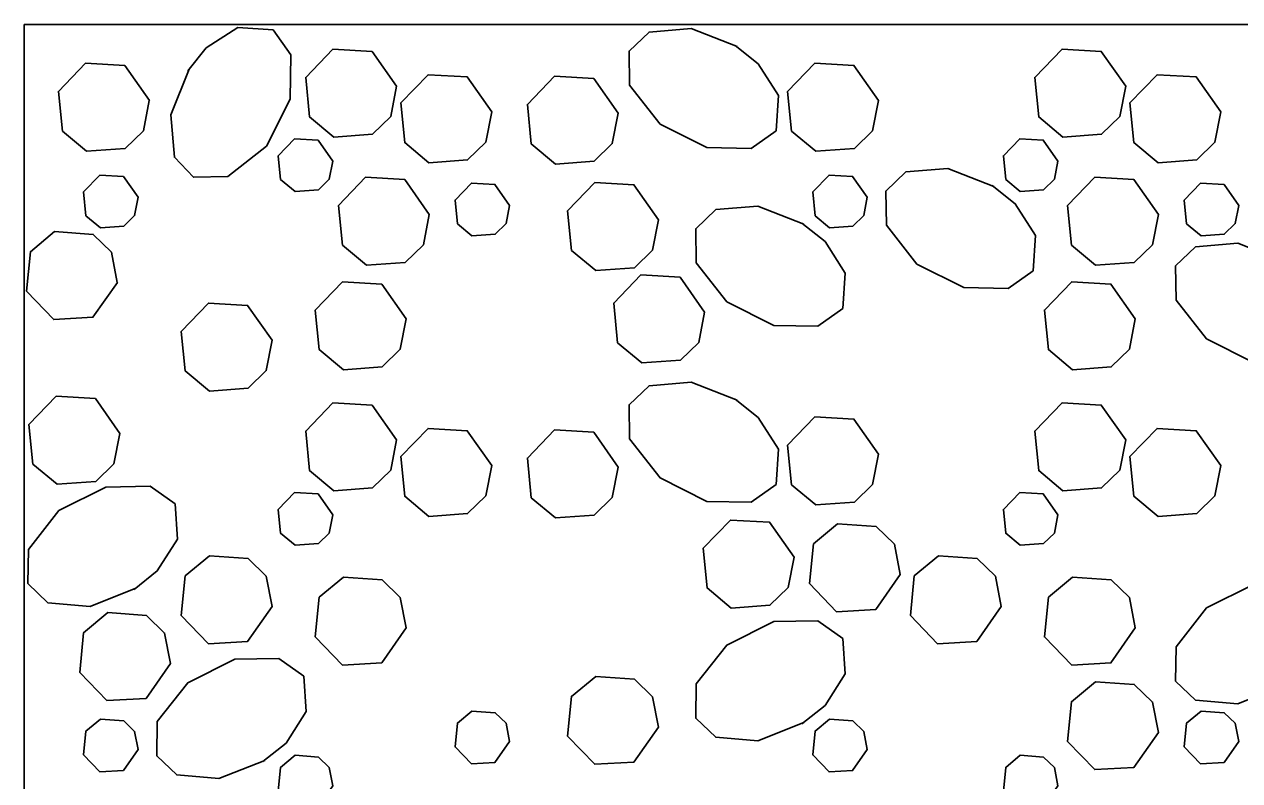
# Model space of a CAD drawing. Extents: x 638653 to 642302, y 298557 to 300414.
# Drawn here: x 638758.48 to 638785.13, y 299337.17 to 299353.75 of the extents above; entities that cross this region are included whole.
import ezdxf

# ---------------------------------------------------------------- set-up
doc = ezdxf.new("R2010")
doc.units = 0
doc.layers.add('1', color=7, linetype='Continuous')

msp = doc.modelspace()

# ---------------------------------------------------------------- linework, layer by layer
at = {"layer": '1'}
for p in [(638807.46, 299353.749), (638758.478, 299308.19)]:
    msp.add_line(p, (638758.478, 299353.749), dxfattribs=at)
for points in [[(638762.09, 299352.768), (638761.691, 299351.762), (638761.771, 299350.837), (638762.188, 299350.398), (638762.938, 299350.412), (638763.791, 299351.079), (638764.305, 299352.109), (638764.323, 299353.08), (638763.934, 299353.627), (638763.161, 299353.679), (638762.469, 299353.235), (638762.064, 299352.727)], [(638774.109, 299353.262), (638773.103, 299353.661), (638772.179, 299353.581), (638771.74, 299353.164), (638771.754, 299352.414), (638772.42, 299351.562), (638773.45, 299351.046), (638774.422, 299351.029), (638774.968, 299351.418), (638775.02, 299352.191), (638774.576, 299352.883), (638774.068, 299353.288)], [(638766.643, 299352.392), (638766.105, 299353.157), (638765.246, 299353.206), (638764.649, 299352.587), (638764.736, 299351.72), (638765.266, 299351.278), (638766.114, 299351.34), (638766.513, 299351.727), (638766.642, 299352.392)], [(638782.634, 299352.392), (638782.096, 299353.157), (638781.237, 299353.206), (638780.64, 299352.587), (638780.726, 299351.72), (638781.257, 299351.278), (638782.105, 299351.34), (638782.504, 299351.727), (638782.633, 299352.392)], [(638761.22, 299352.083), (638760.682, 299352.848), (638759.823, 299352.897), (638759.226, 299352.278), (638759.313, 299351.411), (638759.843, 299350.97), (638760.691, 299351.031), (638761.09, 299351.418), (638761.219, 299352.083)], [(638777.211, 299352.083), (638776.673, 299352.848), (638775.814, 299352.897), (638775.217, 299352.278), (638775.304, 299351.411), (638775.834, 299350.97), (638776.682, 299351.031), (638777.081, 299351.418), (638777.21, 299352.083)], [(638768.729, 299351.831), (638768.191, 299352.596), (638767.332, 299352.645), (638766.735, 299352.026), (638766.822, 299351.158), (638767.352, 299350.717), (638768.2, 299350.779), (638768.599, 299351.166), (638768.728, 299351.83)], [(638771.504, 299351.799), (638770.966, 299352.564), (638770.107, 299352.613), (638769.51, 299351.994), (638769.596, 299351.127), (638770.127, 299350.686), (638770.975, 299350.747), (638771.374, 299351.134), (638771.503, 299351.799)], [(638784.72, 299351.831), (638784.182, 299352.596), (638783.323, 299352.645), (638782.726, 299352.026), (638782.812, 299351.158), (638783.343, 299350.717), (638784.191, 299350.779), (638784.59, 299351.166), (638784.719, 299351.83)], [(638765.244, 299350.752), (638764.921, 299351.211), (638764.406, 299351.24), (638764.047, 299350.869), (638764.099, 299350.349), (638764.417, 299350.084), (638764.927, 299350.121), (638765.166, 299350.353), (638765.243, 299350.751)], [(638781.147, 299350.752), (638780.824, 299351.211), (638780.309, 299351.24), (638779.951, 299350.869), (638780.003, 299350.349), (638780.321, 299350.084), (638780.83, 299350.121), (638781.069, 299350.353), (638781.147, 299350.751)], [(638779.742, 299350.194), (638778.735, 299350.593), (638777.811, 299350.514), (638777.372, 299350.096), (638777.386, 299349.346), (638778.052, 299348.494), (638779.083, 299347.978), (638780.054, 299347.962), (638780.6, 299348.35), (638780.652, 299349.123), (638780.209, 299349.815), (638779.701, 299350.22)], [(638760.975, 299349.958), (638760.652, 299350.417), (638760.137, 299350.446), (638759.779, 299350.075), (638759.83, 299349.554), (638760.149, 299349.29), (638760.658, 299349.326), (638760.897, 299349.559), (638760.974, 299349.958)], [(638767.36, 299349.583), (638766.822, 299350.348), (638765.963, 299350.397), (638765.366, 299349.778), (638765.453, 299348.911), (638765.983, 299348.47), (638766.831, 299348.531), (638767.23, 299348.918), (638767.359, 299349.583)], [(638769.122, 299349.781), (638768.8, 299350.24), (638768.284, 299350.27), (638767.926, 299349.898), (638767.978, 299349.378), (638768.296, 299349.113), (638768.805, 299349.15), (638769.044, 299349.382), (638769.122, 299349.781)], [(638772.386, 299349.466), (638771.848, 299350.232), (638770.989, 299350.281), (638770.392, 299349.662), (638770.478, 299348.794), (638771.009, 299348.353), (638771.857, 299348.415), (638772.256, 299348.802), (638772.385, 299349.466)], [(638776.966, 299349.958), (638776.643, 299350.417), (638776.128, 299350.446), (638775.77, 299350.075), (638775.821, 299349.554), (638776.14, 299349.29), (638776.648, 299349.326), (638776.888, 299349.559), (638776.965, 299349.958)], [(638783.35, 299349.583), (638782.813, 299350.348), (638781.954, 299350.397), (638781.357, 299349.778), (638781.444, 299348.911), (638781.974, 299348.47), (638782.822, 299348.531), (638783.221, 299348.918), (638783.35, 299349.583)], [(638785.113, 299349.781), (638784.79, 299350.24), (638784.275, 299350.27), (638783.917, 299349.898), (638783.969, 299349.378), (638784.287, 299349.113), (638784.796, 299349.15), (638785.035, 299349.382), (638785.113, 299349.781)], [(638775.572, 299349.368), (638774.566, 299349.767), (638773.642, 299349.688), (638773.202, 299349.27), (638773.216, 299348.52), (638773.883, 299347.668), (638774.913, 299347.152), (638775.884, 299347.136), (638776.431, 299347.524), (638776.483, 299348.297), (638776.039, 299348.989), (638775.531, 299349.394)], [(638760.519, 299348.093), (638759.981, 299347.328), (638759.122, 299347.279), (638758.526, 299347.898), (638758.612, 299348.765), (638759.142, 299349.206), (638759.99, 299349.145), (638760.389, 299348.758), (638760.518, 299348.093)], [(638786.097, 299348.555), (638785.091, 299348.954), (638784.166, 299348.874), (638783.727, 299348.456), (638783.741, 299347.706), (638784.408, 299346.854), (638785.438, 299346.339), (638786.409, 299346.322), (638786.956, 299346.71), (638787.008, 299347.484), (638786.564, 299348.176), (638786.056, 299348.581)], [(638766.854, 299347.292), (638766.316, 299348.058), (638765.457, 299348.106), (638764.86, 299347.488), (638764.947, 299346.62), (638765.477, 299346.179), (638766.325, 299346.24), (638766.724, 299346.627), (638766.853, 299347.292)], [(638773.398, 299347.442), (638772.86, 299348.208), (638772.001, 299348.257), (638771.404, 299347.638), (638771.49, 299346.77), (638772.021, 299346.329), (638772.869, 299346.391), (638773.268, 299346.778), (638773.397, 299347.442)], [(638782.844, 299347.292), (638782.307, 299348.058), (638781.448, 299348.106), (638780.851, 299347.488), (638780.938, 299346.62), (638781.468, 299346.179), (638782.316, 299346.24), (638782.714, 299346.627), (638782.844, 299347.292)], [(638763.913, 299346.824), (638763.376, 299347.589), (638762.517, 299347.638), (638761.92, 299347.019), (638762.006, 299346.152), (638762.537, 299345.71), (638763.384, 299345.772), (638763.783, 299346.159), (638763.913, 299346.824)], [(638774.109, 299345.51), (638773.103, 299345.909), (638772.179, 299345.829), (638771.74, 299345.411), (638771.754, 299344.661), (638772.42, 299343.809), (638773.45, 299343.294), (638774.422, 299343.277), (638774.968, 299343.665), (638775.02, 299344.439), (638774.576, 299345.131), (638774.068, 299345.536)], [(638760.574, 299344.784), (638760.036, 299345.549), (638759.177, 299345.598), (638758.58, 299344.979), (638758.666, 299344.112), (638759.197, 299343.67), (638760.045, 299343.732), (638760.444, 299344.118), (638760.573, 299344.784)], [(638766.643, 299344.639), (638766.105, 299345.405), (638765.246, 299345.454), (638764.649, 299344.835), (638764.736, 299343.967), (638765.266, 299343.526), (638766.114, 299343.588), (638766.513, 299343.975), (638766.642, 299344.639)], [(638782.634, 299344.639), (638782.096, 299345.405), (638781.237, 299345.454), (638780.64, 299344.835), (638780.726, 299343.967), (638781.257, 299343.526), (638782.105, 299343.588), (638782.504, 299343.975), (638782.633, 299344.639)], [(638777.211, 299344.331), (638776.673, 299345.096), (638775.814, 299345.145), (638775.217, 299344.526), (638775.304, 299343.659), (638775.834, 299343.217), (638776.682, 299343.279), (638777.081, 299343.665), (638777.21, 299344.331)], [(638768.729, 299344.079), (638768.191, 299344.843), (638767.332, 299344.893), (638766.735, 299344.274), (638766.822, 299343.406), (638767.352, 299342.965), (638768.2, 299343.027), (638768.599, 299343.413), (638768.728, 299344.078)], [(638771.504, 299344.047), (638770.966, 299344.812), (638770.107, 299344.861), (638769.51, 299344.242), (638769.596, 299343.375), (638770.127, 299342.933), (638770.975, 299342.995), (638771.374, 299343.382), (638771.503, 299344.047)], [(638784.72, 299344.079), (638784.182, 299344.843), (638783.323, 299344.893), (638782.726, 299344.274), (638782.812, 299343.406), (638783.343, 299342.965), (638784.191, 299343.027), (638784.59, 299343.413), (638784.719, 299344.078)], [(638760.927, 299341.392), (638759.921, 299340.993), (638758.996, 299341.073), (638758.557, 299341.491), (638758.571, 299342.241), (638759.238, 299343.093), (638760.268, 299343.608), (638761.239, 299343.625), (638761.786, 299343.237), (638761.837, 299342.463), (638761.394, 299341.771), (638760.886, 299341.366)], [(638765.244, 299343), (638764.921, 299343.458), (638764.406, 299343.488), (638764.047, 299343.116), (638764.099, 299342.596), (638764.417, 299342.332), (638764.927, 299342.368), (638765.166, 299342.6), (638765.243, 299342.999)], [(638781.147, 299343), (638780.824, 299343.458), (638780.309, 299343.488), (638779.951, 299343.116), (638780.003, 299342.596), (638780.321, 299342.332), (638780.83, 299342.368), (638781.069, 299342.6), (638781.147, 299342.999)], [(638775.359, 299342.07), (638774.821, 299342.835), (638773.963, 299342.884), (638773.366, 299342.265), (638773.452, 299341.398), (638773.983, 299340.956), (638774.831, 299341.018), (638775.229, 299341.405), (638775.359, 299342.07)], [(638777.689, 299341.69), (638777.152, 299340.925), (638776.293, 299340.876), (638775.696, 299341.495), (638775.783, 299342.362), (638776.313, 299342.803), (638777.161, 299342.742), (638777.559, 299342.355), (638777.689, 299341.69)], [(638763.913, 299340.988), (638763.376, 299340.223), (638762.517, 299340.174), (638761.92, 299340.793), (638762.006, 299341.66), (638762.537, 299342.102), (638763.384, 299342.04), (638763.783, 299341.653), (638763.913, 299340.988)], [(638779.904, 299340.988), (638779.366, 299340.223), (638778.508, 299340.174), (638777.911, 299340.793), (638777.997, 299341.66), (638778.528, 299342.102), (638779.375, 299342.04), (638779.774, 299341.653), (638779.904, 299340.988)], [(638766.854, 299340.52), (638766.316, 299339.754), (638765.457, 299339.706), (638764.86, 299340.324), (638764.947, 299341.192), (638765.477, 299341.633), (638766.325, 299341.572), (638766.724, 299341.185), (638766.853, 299340.52)], [(638782.844, 299340.52), (638782.307, 299339.754), (638781.448, 299339.706), (638780.851, 299340.324), (638780.938, 299341.192), (638781.468, 299341.633), (638782.316, 299341.572), (638782.714, 299341.185), (638782.844, 299340.52)], [(638786.097, 299339.257), (638785.091, 299338.858), (638784.166, 299338.938), (638783.727, 299339.356), (638783.741, 299340.106), (638784.408, 299340.958), (638785.438, 299341.473), (638786.409, 299341.49), (638786.956, 299341.102), (638787.008, 299340.328), (638786.564, 299339.636), (638786.056, 299339.231)], [(638761.685, 299339.742), (638761.147, 299338.976), (638760.289, 299338.928), (638759.692, 299339.546), (638759.778, 299340.414), (638760.309, 299340.855), (638761.157, 299340.794), (638761.555, 299340.406), (638761.685, 299339.742)], [(638775.572, 299338.444), (638774.566, 299338.045), (638773.642, 299338.124), (638773.202, 299338.542), (638773.216, 299339.292), (638773.883, 299340.144), (638774.913, 299340.66), (638775.884, 299340.676), (638776.431, 299340.288), (638776.483, 299339.515), (638776.039, 299338.823), (638775.531, 299338.418)], [(638763.751, 299337.618), (638762.744, 299337.219), (638761.82, 299337.298), (638761.381, 299337.716), (638761.395, 299338.466), (638762.062, 299339.318), (638763.092, 299339.834), (638764.063, 299339.85), (638764.61, 299339.462), (638764.662, 299338.689), (638764.218, 299337.997), (638763.71, 299337.592)], [(638772.386, 299338.346), (638771.848, 299337.58), (638770.989, 299337.531), (638770.392, 299338.15), (638770.478, 299339.018), (638771.009, 299339.459), (638771.857, 299339.397), (638772.256, 299339.01), (638772.385, 299338.346)], [(638783.35, 299338.229), (638782.813, 299337.464), (638781.954, 299337.415), (638781.357, 299338.034), (638781.444, 299338.901), (638781.974, 299339.342), (638782.822, 299339.281), (638783.221, 299338.894), (638783.35, 299338.229)], [(638760.975, 299337.854), (638760.652, 299337.395), (638760.137, 299337.366), (638759.779, 299337.737), (638759.83, 299338.258), (638760.149, 299338.522), (638760.658, 299338.486), (638760.897, 299338.253), (638760.974, 299337.854)], [(638769.122, 299338.031), (638768.8, 299337.572), (638768.284, 299337.542), (638767.926, 299337.914), (638767.978, 299338.434), (638768.296, 299338.699), (638768.805, 299338.662), (638769.044, 299338.43), (638769.122, 299338.031)], [(638776.966, 299337.854), (638776.643, 299337.395), (638776.128, 299337.366), (638775.77, 299337.737), (638775.821, 299338.258), (638776.14, 299338.522), (638776.648, 299338.486), (638776.888, 299338.253), (638776.965, 299337.854)], [(638785.113, 299338.031), (638784.79, 299337.572), (638784.275, 299337.542), (638783.917, 299337.914), (638783.969, 299338.434), (638784.287, 299338.699), (638784.796, 299338.662), (638785.035, 299338.43), (638785.113, 299338.031)], [(638765.244, 299337.06), (638764.921, 299336.601), (638764.406, 299336.572), (638764.047, 299336.943), (638764.099, 299337.463), (638764.417, 299337.728), (638764.927, 299337.691), (638765.166, 299337.459), (638765.243, 299337.061)], [(638781.147, 299337.06), (638780.824, 299336.601), (638780.309, 299336.572), (638779.951, 299336.943), (638780.003, 299337.463), (638780.321, 299337.728), (638780.83, 299337.691), (638781.069, 299337.459), (638781.147, 299337.061)]]:
    msp.add_lwpolyline(points, dxfattribs=at)

doc.saveas('drawing.dxf')
